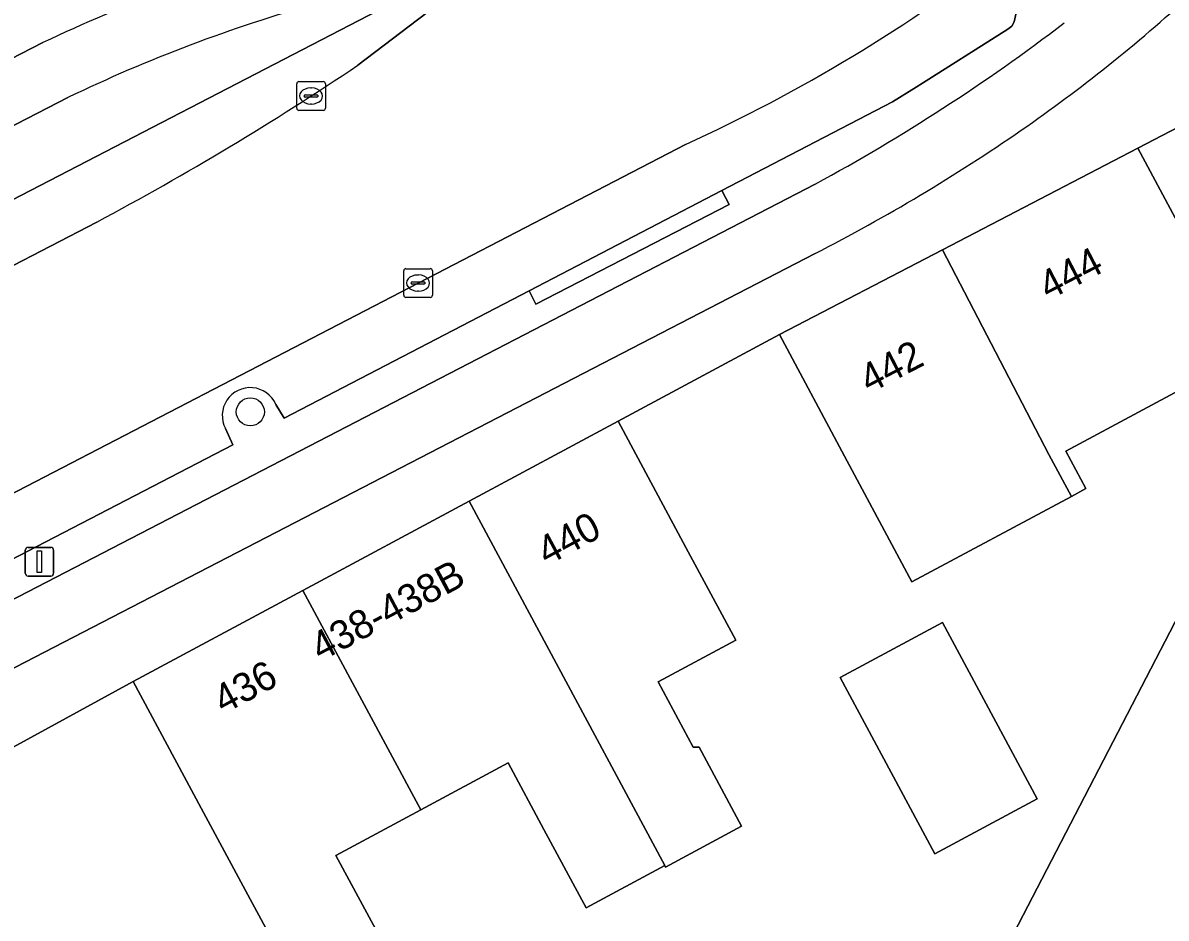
# Model space of a CAD drawing. Extents: x 163008 to 163854, y 382777 to 383982.
# Drawn here: x 163684.94 to 163724.75, y 383778.02 to 383809.2 of the extents above; entities that cross this region are included whole.
import ezdxf

# ---------------------------------------------------------------- set-up
doc = ezdxf.new("R2010")
doc.units = 0
for name, color, linetype in [('IMGEO_Berm_open', 7, 'Continuous'), ('IMGEO_Boom', 7, 'Continuous'), ('IMGEO_Erf', 7, 'Continuous'), ('IMGEO_Fietspad_open', 7, 'Continuous'), ('IMGEO_Kolk', 7, 'Continuous'), ('IMGEO_Lichtmast', 7, 'Continuous'), ('IMGEO_Pand', 7, 'Continuous'), ('IMGEO_Pand_nummerreeks', 7, 'Continuous'), ('IMGEO_Parkeervlak_open', 7, 'Continuous'), ('IMGEO_Rijbaan_lokaal_gesloten', 7, 'Continuous'), ('IMGEO_Voetpad_open', 7, 'Continuous')]:
    doc.layers.add(name, color=color, linetype=linetype)

msp = doc.modelspace()

# ---------------------------------------------------------------- linework, layer by layer
at = {"layer": 'IMGEO_Berm_open'}
for points in [[(163660.538, 383790.586), (163669.117, 383795.033), (163668.887, 383795.476), (163675.812, 383799.066), (163676.042, 383798.623), (163700.558, 383811.331)], [(163686.51, 383806.599), (163668.547, 383797.34), (163657.144, 383790.2)]]:
    msp.add_lwpolyline(points, dxfattribs=at)
msp.add_arc((163709.634, 383758.571), 53.305, 105.7444, 115.7095, dxfattribs=at)
at = {"layer": 'IMGEO_Boom'}
msp.add_circle((163692.859, 383795.652), 0.489, dxfattribs=at)
at = {"layer": 'IMGEO_Erf'}
for points in [[(163726.318, 383796.994), (163721.253, 383794.284), (163721.952, 383792.978), (163721.449, 383792.709), (163715.892, 383789.736), (163713.643, 383793.94), (163711.285, 383798.348), (163705.663, 383795.331), (163708.03, 383790.927), (163709.763, 383787.703), (163707.057, 383786.248), (163708.279, 383783.974), (163708.493, 383783.967), (163709.968, 383781.222), (163707.32, 383779.798), (163707.291, 383779.851), (163704.549, 383778.378), (163703.083, 383781.108), (163701.838, 383783.426), (163698.797, 383781.791), (163695.841, 383780.202), (163697.225, 383777.627)], [(163732.964, 383768.435), (163718.614, 383775.885), (163728.349, 383794.681)]]:
    msp.add_lwpolyline(points, dxfattribs=at)
msp.add_lwpolyline([(163713.404, 383786.4), (163716.963, 383788.31), (163720.258, 383782.173), (163716.7, 383780.261)], close=True, dxfattribs=at)
at = {"layer": 'IMGEO_Fietspad_open'}
for points in [[(163685.63, 383808.512), (163667.493, 383799.174), (163661.585, 383795.402)], [(163657.144, 383790.2), (163668.547, 383797.34), (163686.51, 383806.599)], [(163712.53, 383803.588), (163609.061, 383750), (163577.13, 383733.482), (163519.926, 383703.889)], [(163520.71, 383701.927), (163578.184, 383731.666), (163613.616, 383750), (163656.849, 383772.366), (163712.524, 383801.169)]]:
    msp.add_lwpolyline(points, dxfattribs=at)
for centre, radius, start, end in [((163711.739, 383753.222), 61.144, 106.37285, 115.27752), ((163688.108, 383851.02), 55.444, 304.7435, 312.5453), ((163709.634, 383758.571), 53.305, 105.7444, 115.7095), ((163681.006, 383861.79), 66.191, 298.44111, 307.39129), ((163683.497, 383857.887), 63.714, 297.10201, 304.63053)]:
    msp.add_arc(centre, radius, start, end, dxfattribs=at)
at = {"layer": 'IMGEO_Kolk'}
for p, q in [((163694.474, 383806.228), (163694.474, 383807.08)), ((163694.549, 383807.154), (163695.401, 383807.154)), ((163695.475, 383807.08), (163695.475, 383806.228)), ((163694.733, 383806.648), (163694.733, 383806.66)), ((163695.171, 383806.611), (163694.773, 383806.611)), ((163694.776, 383806.697), (163695.174, 383806.697)), ((163694.962, 383806.934), (163694.987, 383806.934)), ((163695.217, 383806.66), (163695.217, 383806.648)), ((163695.401, 383806.154), (163694.549, 383806.154)), ((163694.985, 383806.374), (163694.96, 383806.374)), ((163698.275, 383800.639), (163699.127, 383800.639)), ((163698.2, 383799.713), (163698.2, 383800.565)), ((163698.502, 383800.182), (163698.9, 383800.182)), ((163698.688, 383800.419), (163698.713, 383800.419)), ((163699.201, 383800.565), (163699.201, 383799.713)), ((163698.459, 383800.133), (163698.459, 383800.145)), ((163698.897, 383800.096), (163698.499, 383800.096)), ((163698.711, 383799.859), (163698.686, 383799.859)), ((163698.943, 383800.145), (163698.943, 383800.133)), ((163699.127, 383799.639), (163698.275, 383799.639))]:
    msp.add_line(p, q, dxfattribs=at)
for points in [[(163694.474, 383806.228), (163694.474, 383807.08)], [(163694.549, 383807.154), (163695.401, 383807.154)], [(163695.475, 383807.08), (163695.475, 383806.228)], [(163695.401, 383806.154), (163694.549, 383806.154)], [(163698.275, 383800.639), (163699.127, 383800.639)], [(163698.2, 383799.713), (163698.2, 383800.565)], [(163699.201, 383800.565), (163699.201, 383799.713)], [(163699.127, 383799.639), (163698.275, 383799.639)]]:
    msp.add_lwpolyline(points, dxfattribs=at)
for centre, radius, start, end in [((163694.551, 383807.078), 0.0765, 91.552, 178.448), ((163694.551, 383807.078), 0.0765, 91.552, 178.448), ((163695.399, 383807.078), 0.0765, 1.552, 88.448), ((163695.399, 383807.078), 0.0765, 1.552, 88.448), ((163694.773, 383806.657), 0.0403, 85.8775, 175.7526), ((163694.77, 383806.647), 0.0366, 178.938, 274.7102), ((163695.174, 383806.654), 0.043, 264.8664, 352.4533), ((163695.178, 383806.659), 0.0386, 1.7309, 96.639), ((163694.551, 383806.23), 0.0765, 181.552, 268.448), ((163694.551, 383806.23), 0.0765, 181.552, 268.448), ((163695.399, 383806.23), 0.0765, 271.552, 358.448), ((163695.399, 383806.23), 0.0765, 271.552, 358.448), ((163698.277, 383800.563), 0.0765, 91.552, 178.448), ((163698.277, 383800.563), 0.0765, 91.552, 178.448), ((163699.125, 383800.563), 0.0765, 1.552, 88.448), ((163699.125, 383800.563), 0.0765, 1.552, 88.448), ((163698.499, 383800.142), 0.0403, 85.8775, 175.7526), ((163698.904, 383800.144), 0.0386, 1.7309, 96.639), ((163698.496, 383800.132), 0.0366, 178.938, 274.7102), ((163698.9, 383800.139), 0.043, 264.8664, 352.4533), ((163698.277, 383799.715), 0.0765, 181.552, 268.448), ((163698.277, 383799.715), 0.0765, 181.552, 268.448), ((163699.125, 383799.715), 0.0765, 271.552, 358.448), ((163699.125, 383799.715), 0.0765, 271.552, 358.448)]:
    msp.add_arc(centre, radius, start, end, dxfattribs=at)
for centre, major_axis, ratio, start_param, end_param in [((163694.961, 383806.654), (-0.387, 0.002), 0.722429, 4.712389, 7.853982), ((163694.986, 383806.654), (-0.39, 0.002), 0.717154, 1.570796, 4.712389), ((163698.687, 383800.139), (-0.387, 0.002), 0.722429, 4.712389, 7.853982), ((163698.712, 383800.139), (-0.39, 0.002), 0.717154, 1.570796, 4.712389)]:
    msp.add_ellipse(centre, major_axis=major_axis, ratio=ratio, start_param=start_param, end_param=end_param, dxfattribs=at)
at = {"layer": 'IMGEO_Lichtmast'}
for p, q in [((163685.02, 383790.032), (163685.02, 383790.832)), ((163685.02, 383790.832), (163685.02, 383790.032)), ((163685.12, 383790.932), (163685.91, 383790.932)), ((163685.91, 383790.932), (163685.12, 383790.932)), ((163686.01, 383790.832), (163686.01, 383790.032)), ((163686.01, 383790.032), (163686.01, 383790.832)), ((163685.91, 383789.932), (163685.12, 383789.932)), ((163685.12, 383789.932), (163685.91, 383789.932))]:
    msp.add_line(p, q, dxfattribs=at)
msp.add_lwpolyline([(163685.44, 383790.807), (163685.59, 383790.807), (163685.59, 383790.057), (163685.44, 383790.057), (163685.44, 383790.807)], dxfattribs=at)
for centre, start, end in [((163685.12, 383790.832), 90, 180), ((163685.12, 383790.832), 90, 180), ((163685.91, 383790.832), 0, 90), ((163685.91, 383790.832), 360, 90), ((163685.12, 383790.032), 180, 270), ((163685.12, 383790.032), 180, 270), ((163685.91, 383790.032), 270, 0), ((163685.91, 383790.032), 270, 0)]:
    msp.add_arc(centre, 0.1, start, end, dxfattribs=at)
at = {"layer": 'IMGEO_Pand'}
for points in [[(163731.143, 383808.678), (163723.763, 383804.839), (163726.886, 383799.01)], [(163728.349, 383794.681), (163718.614, 383775.885), (163732.964, 383768.435)]]:
    msp.add_lwpolyline(points, dxfattribs=at)
for points in [[(163723.763, 383804.839), (163716.959, 383801.299), (163720.666, 383794.171), (163721.449, 383792.709), (163721.952, 383792.978), (163721.253, 383794.284), (163726.318, 383796.994), (163727.251, 383795.251), (163728.349, 383794.681), (163729.811, 383797.483), (163726.886, 383799.01)], [(163721.449, 383792.709), (163720.666, 383794.171), (163716.959, 383801.299), (163711.285, 383798.348), (163713.643, 383793.94), (163715.892, 383789.736)], [(163708.03, 383790.927), (163705.663, 383795.331), (163700.474, 383792.542), (163707.291, 383779.851), (163707.32, 383779.798), (163709.968, 383781.222), (163708.493, 383783.967), (163708.279, 383783.974), (163707.057, 383786.248), (163709.763, 383787.703)], [(163700.474, 383792.542), (163694.691, 383789.434), (163698.797, 383781.791), (163701.838, 383783.426), (163703.083, 383781.108), (163704.549, 383778.378), (163707.291, 383779.851)], [(163695.841, 383780.202), (163698.797, 383781.791), (163694.691, 383789.434), (163688.777, 383786.255), (163691.145, 383781.851), (163692.849, 383778.68), (163693.855, 383776.827), (163695.57, 383773.644), (163698.355, 383768.69), (163701.045, 383770.136), (163698.364, 383775.124), (163698.524, 383775.21), (163697.225, 383777.627)], [(163716.7, 383780.261), (163720.258, 383782.173), (163716.963, 383788.31), (163713.404, 383786.4)], [(163693.855, 383776.827), (163692.849, 383778.68), (163691.145, 383781.851), (163688.777, 383786.255), (163677.463, 383780.069), (163681.18, 383770.62), (163682.793, 383766.757), (163683.021, 383766.88), (163685.788, 383768.371), (163685.809, 383768.383), (163687.719, 383764.874), (163691.172, 383766.728), (163689.259, 383770.243), (163689.282, 383770.255), (163695.57, 383773.644)]]:
    msp.add_lwpolyline(points, close=True, dxfattribs=at)
at = {"layer": 'IMGEO_Parkeervlak_open'}
for points in [[(163702.565, 383799.868), (163709.272, 383803.357), (163715.218, 383806.45), (163716.043, 383806.96), (163719.237, 383808.981), (163719.379, 383809.083), (163719.459, 383809.242), (163719.528, 383809.548), (163719.988, 383811.685), (163720.114, 383812.179), (163720.289, 383812.43), (163721.34, 383813.373), (163719.27, 383811.767)], [(163696.608, 383807.729), (163703.506, 383812.992), (163702.091, 383812.175), (163700.558, 383811.331), (163676.042, 383798.623), (163669.117, 383795.033), (163660.538, 383790.586)], [(163708.011, 383804.965), (163674.214, 383787.427)], [(163658.463, 383787.208), (163687.51, 383802.26)], [(163693.745, 383795.913), (163694.038, 383795.429), (163702.565, 383799.868)], [(163677.961, 383787.095), (163692.251, 383794.503), (163691.996, 383795.068)]]:
    msp.add_lwpolyline(points, dxfattribs=at)
for centre, radius, start, end in [((163684.462, 383856.664), 56.809, 294.4895, 307.7861), ((163638.156, 383894.666), 104.76, 298.10686, 303.91507), ((163692.854, 383795.524), 0.972, 23.6124, 207.9611)]:
    msp.add_arc(centre, radius, start, end, dxfattribs=at)
at = {"layer": 'IMGEO_Rijbaan_lokaal_gesloten'}
for points in [[(163708.459, 383817.501), (163705.203, 383814.394), (163703.506, 383812.992), (163696.608, 383807.729)], [(163518.418, 383706.846), (163537.389, 383716.593), (163537.943, 383716.88), (163544.792, 383720.432), (163545.517, 383720.808), (163574.267, 383735.67), (163575.101, 383736.103), (163575.492, 383736.306), (163584.251, 383740.859), (163601.91, 383750), (163649.405, 383774.585), (163653.727, 383776.822), (163662.212, 383781.215), (163674.214, 383787.427), (163708.011, 383804.965)], [(163687.51, 383802.26), (163658.463, 383787.208), (163656.866, 383786.375), (163654.214, 383784.992), (163648.887, 383782.214), (163648.75, 383782.149), (163604.922, 383759.416), (163604.59, 383759.244), (163597.534, 383755.582), (163596.899, 383755.251), (163586.731, 383750), (163571.98, 383742.358), (163507.275, 383708.837), (163500, 383704.831), (163477.846, 383692.06)]]:
    msp.add_lwpolyline(points, dxfattribs=at)
for centre, radius, start, end in [((163684.462, 383856.664), 56.809, 294.4895, 307.7861), ((163638.156, 383894.666), 104.76, 298.10686, 303.91507)]:
    msp.add_arc(centre, radius, start, end, dxfattribs=at)
at = {"layer": 'IMGEO_Voetpad_open'}
for points in [[(163723.975, 383815.655), (163721.34, 383813.373), (163720.289, 383812.43), (163720.114, 383812.179), (163719.988, 383811.685), (163719.528, 383809.548), (163719.459, 383809.242), (163719.379, 383809.083), (163719.237, 383808.981), (163716.043, 383806.96), (163715.218, 383806.45), (163709.272, 383803.357), (163709.531, 383802.872), (163702.801, 383799.402), (163702.565, 383799.868), (163694.038, 383795.429), (163693.745, 383795.913)], [(163700.474, 383792.542), (163705.663, 383795.331), (163711.285, 383798.348), (163716.959, 383801.299), (163723.763, 383804.839), (163731.143, 383808.678), (163733.426, 383810.902)], [(163661.585, 383795.402), (163667.493, 383799.174), (163685.63, 383808.512)], [(163519.926, 383703.889), (163577.13, 383733.482), (163609.061, 383750), (163712.53, 383803.588)], [(163712.524, 383801.169), (163656.849, 383772.366), (163658.196, 383769.87), (163662.908, 383772.326), (163663.057, 383770.934), (163663.157, 383769.987), (163665.213, 383770.315), (163664.862, 383773.278), (163677.463, 383780.069), (163688.777, 383786.255), (163694.691, 383789.434), (163700.474, 383792.542)], [(163691.996, 383795.068), (163692.251, 383794.503), (163677.961, 383787.095)]]:
    msp.add_lwpolyline(points, dxfattribs=at)
msp.add_lwpolyline([(163702.565, 383799.868), (163702.801, 383799.402), (163709.531, 383802.872), (163709.272, 383803.357)], close=True, dxfattribs=at)
for centre, radius, start, end in [((163711.739, 383753.222), 61.144, 106.37285, 115.27752), ((163688.108, 383851.02), 55.444, 304.7435, 312.5453), ((163681.006, 383861.79), 66.191, 298.44111, 307.39129), ((163683.497, 383857.887), 63.714, 297.10201, 304.63053), ((163692.854, 383795.524), 0.972, 23.6124, 207.9611)]:
    msp.add_arc(centre, radius, start, end, dxfattribs=at)

# ---------------------------------------------------------------- texts
at = {"layer": 'IMGEO_Pand_nummerreeks'}
for s, rotation, p in [('444', 27.4676, (163720.651, 383799.524)), ('442', 27.4848, (163714.41, 383796.276)), ('440', 28.2583, (163703.19, 383790.278)), ('438-438B', 28.0577, (163695.307, 383786.942)), ('436', 28.2583, (163691.922, 383785.107))]:
    msp.add_text(s, height=1, rotation=rotation, dxfattribs=at).set_placement(p)

doc.saveas('drawing.dxf')
